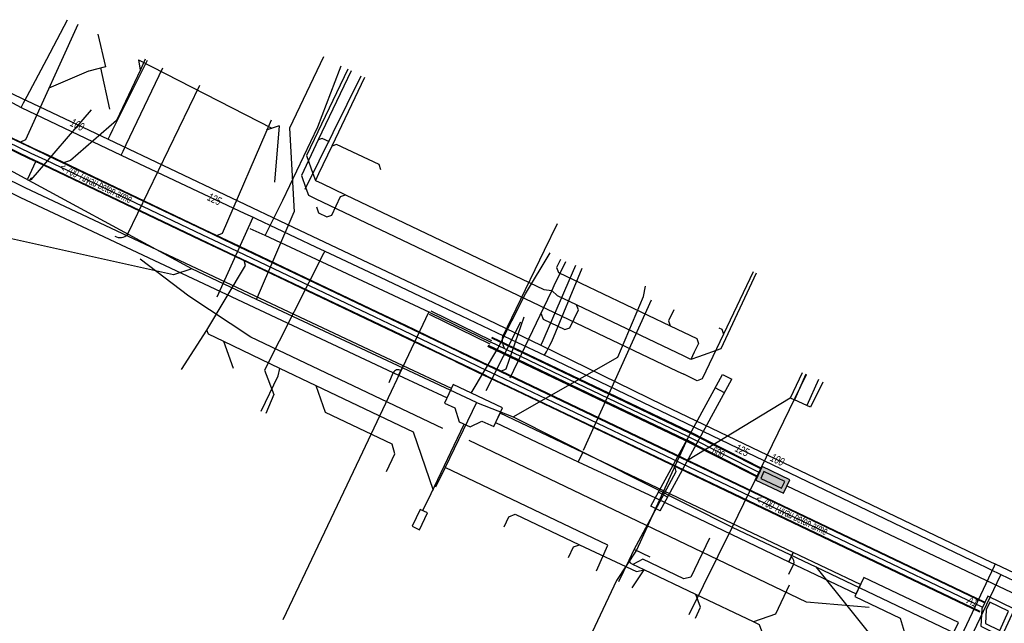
# Model space of a CAD drawing. Header units: metres. Extents: x 2695563 to 2696938, y 1260544 to 1262032.
# Tile 338 of 340: x 2696532 to 2696598, y 1261812 to 1261853. Entities that reach past the tile are written whole.
import ezdxf

# ---------------------------------------------------------------- set-up
doc = ezdxf.new("R2010")
doc.units = ezdxf.units.M
doc.header["$LTSCALE"] = 100
doc.linetypes.add('AUSGEZOGEN', pattern=[0])
doc.linetypes.add('STRICHLINIE2_S3', pattern=[0.25, 0.15, -0.1])
for name, color, linetype in [('CAD_Cadastre des conduites_Tracé_Ligne', 7, 'AUSGEZOGEN'), ('Eau portable_Cadastre des conduites_Conduite', 171, 'AUSGEZOGEN'), ('Eau potable_Cadastre des conduites_Conduite_Texte', 171, 'AUSGEZOGEN'), ('EU_Cadastre des conduites', 24, 'AUSGEZOGEN'), ('EU_Cadastre des conduites – Texte', 7, 'AUSGEZOGEN'), ('EU_Cadastre des conduites_Regard – Polygone de détail', 24, 'AUSGEZOGEN'), ('EU_Cadastre des conduites_Texte entrée-sortie', 24, 'AUSGEZOGEN'), ('Gaz_Cadastre des conduites_Conduite', 32, 'AUSGEZOGEN'), ('Gaz_Cadastre des conduites_Conduite_Texte', 32, 'AUSGEZOGEN'), ('Réseau électrique_Cadastre des conduite_Bord du tracé', 1, 'AUSGEZOGEN'), ('Réseau électrique_Cadastre des conduite_Tronçon de tracé', 1, 'AUSGEZOGEN'), ('Réseau électrique_Cadastre des conduites_Ouvrage_Surface-Ligne-Point', 1, 'AUSGEZOGEN'), ('TV_Cadastre des conduites_CONDUITE', 92, 'AUSGEZOGEN'), ('Télécommunications_SW_Cadastre des conduites_Bord du tracé', 94, 'AUSGEZOGEN'), ('Télécommunications_SW_Cadastre des conduites_Bord du tracé_Texte', 94, 'AUSGEZOGEN'), ('Télécommunications_SW_Cadastre des conduites_Ouvrage', 94, 'AUSGEZOGEN')]:
    doc.layers.add(name, color=color, linetype=linetype)
doc.styles.add('ARIAL', font='arial.ttf')
pattern_1 = [(0, (2703955, 1269100), (4050, 4050), [4050, -4050]), (90, (2703955, 1269100), (-4050, 4050), [4050, -4050])]
pattern_2 = [(0, (2708005, 1273150), (6075, 6075), [6075, -6075]), (90, (2708005, 1273150), (-6075, 6075), [6075, -6075])]

# ---------------------------------------------------------------- blocks, each defined once
blk = doc.blocks.new('COMPLEXOBJECT_2190')
at = {"layer": 'Réseau électrique_Cadastre des conduite_Tronçon de tracé', "color": 1, "linetype": 'AUSGEZOGEN', "transparency": 33554687}
blk.add_line((6555.733, 11828.411), (6556.014, 11829.066), dxfattribs=at)
blk.add_arc((6556.335, 11828.923), 0.352, 58.29459, 155.97451, dxfattribs=at)
blk = doc.blocks.new('COMPLEXOBJECT_2191')
at = {"layer": 'Réseau électrique_Cadastre des conduite_Tronçon de tracé', "color": 1, "linetype": 'AUSGEZOGEN', "transparency": 33554687}
blk.add_line((6582.625, 11815.536), (6582.941, 11816.185), dxfattribs=at)
blk.add_arc((6582.594, 11816.335), 0.378, 336.63235, 62.76489, dxfattribs=at)
blk = doc.blocks.new('COMPLEXOBJECT_2797')
at = {"layer": 'Télécommunications_SW_Cadastre des conduites_Bord du tracé', "color": 94, "linetype": 'AUSGEZOGEN', "transparency": 33554687}
blk.add_line((6563.52, 11830.68), (6563.427, 11830.852), dxfattribs=at)
blk.add_lwpolyline([(6563.358, 11831.438), (6563.388, 11831.525), (6563.407, 11831.566), (6564.285, 11833.377), (6566.194, 11837.318), (6567.061, 11839.098)], dxfattribs=at)
for centre, radius, start, end in [((6564.146, 11831.232), 0.814, 165.35049, 187.76779), ((6564.135, 11831.232), 0.803, 187.87086, 208.23341)]:
    blk.add_arc(centre, radius, start, end, dxfattribs=at)

msp = doc.modelspace()

# ---------------------------------------------------------------- hatches: boundary and pattern name
at = {"layer": 'Réseau électrique_Cadastre des conduite_Bord du tracé', "lineweight": 18, "transparency": 33554687}
h = msp.add_hatch(dxfattribs=at)
h.set_pattern_fill('MUSTER', color=1, scale=6075, style=0, pattern_type=2)
h.set_pattern_definition(pattern_2)
h.paths.add_polyline_path([(2696532.217, 1261841.304), (2696525.968, 1261844.379), (2696525.672, 1261843.751), (2696531.911, 1261840.674), (2696557.343, 1261828.714), (2696557.638, 1261829.349)], flags=0)
h = msp.add_hatch(dxfattribs=at)
h.set_pattern_fill('MUSTER', color=1, scale=6075, style=0, pattern_type=2)
h.set_pattern_definition(pattern_2)
h.paths.add_polyline_path([(2696560.897, 1261827.836), (2696557.638, 1261829.349), (2696557.343, 1261828.714), (2696560.599, 1261827.202)], flags=0)
h = msp.add_hatch(dxfattribs=at)
h.set_pattern_fill('MUSTER', color=1, scale=6075, style=0, pattern_type=2)
h.set_pattern_definition(pattern_2)
h.paths.add_polyline_path([(2696569.726, 1261823.532), (2696564.169, 1261826.175), (2696563.868, 1261825.543), (2696569.426, 1261822.9)], flags=0)
h = msp.add_hatch(dxfattribs=at)
h.set_pattern_fill('MUSTER', color=1, scale=6075, style=0, pattern_type=2)
h.set_pattern_definition(pattern_2)
h.paths.add_polyline_path([(2696569.726, 1261823.532), (2696569.426, 1261822.9), (2696574.187, 1261820.684), (2696583.587, 1261816.165), (2696583.887, 1261816.797)], flags=0)
h = msp.add_hatch(dxfattribs=at)
h.set_pattern_fill('MUSTER', color=1, scale=6075, style=0, pattern_type=2)
h.set_pattern_definition(pattern_2)
h.paths.add_polyline_path([(2696588.412, 1261814.645), (2696583.887, 1261816.797), (2696583.587, 1261816.165), (2696588.112, 1261814.013)], flags=0)
at = {"layer": 'Réseau électrique_Cadastre des conduites_Ouvrage_Surface-Ligne-Point', "lineweight": 18, "transparency": 33554687}
h = msp.add_hatch(dxfattribs=at)
h.set_pattern_fill('MUSTER', color=1, scale=4050, style=0, pattern_type=2)
h.set_pattern_definition(pattern_1)
h.paths.add_polyline_path([(2696564.331, 1261826.521), (2696561.015, 1261828.086), (2696560.431, 1261826.846), (2696561.13, 1261826.517), (2696561.409, 1261825.586), (2696562.143, 1261825.239), (2696562.947, 1261825.64), (2696563.739, 1261825.267)], flags=0)
h = msp.add_hatch(dxfattribs=at)
h.set_pattern_fill('MUSTER', color=1, scale=2025, style=0, pattern_type=2)
h.set_pattern_definition([(0, (2699905, 1265050), (2025, 2025), [2025, -2025]), (90, (2699905, 1265050), (-2025, 2025), [2025, -2025])])
h.paths.add_polyline_path([(2696559.289, 1261819.461), (2696558.781, 1261819.702), (2696558.242, 1261818.567), (2696558.749, 1261818.326)], flags=0)
h = msp.add_hatch(dxfattribs=at)
h.set_pattern_fill('MUSTER', color=1, scale=4050, style=0, pattern_type=2)
h.set_pattern_definition(pattern_1)
h.paths.add_polyline_path([(2696588.642, 1261815.127), (2696588.028, 1261813.838), (2696591.072, 1261812.388), (2696591.338, 1261811.498), (2696592.961, 1261810.725), (2696593.803, 1261811.072), (2696594.373, 1261810.801), (2696594.993, 1261812.102)], flags=0)
at = {"layer": 'Télécommunications_SW_Cadastre des conduites_Ouvrage', "transparency": 33554687}
for points in [[(2696583.22, 1261820.787), (2696583.65, 1261821.691), (2696581.799, 1261822.571), (2696581.369, 1261821.668)], [(2696583.102, 1261821.12), (2696583.317, 1261821.572), (2696581.917, 1261822.238), (2696581.702, 1261821.786)]]:
    msp.add_hatch(color=7, dxfattribs=at).paths.add_polyline_path(points)

# ---------------------------------------------------------------- linework, layer by layer
at = {"layer": 'CAD_Cadastre des conduites_Tracé_Ligne', "color": 200, "linetype": 'AUSGEZOGEN', "transparency": 33554687}
for p, q in [((2696574.313, 1261819.927), (2696579.133, 1261828.777)), ((2696574.927, 1261819.593), (2696579.747, 1261828.443)), ((2696579.133, 1261828.777), (2696579.747, 1261828.443)), ((2696579.258, 1261827.543), (2696578.643, 1261827.878)), ((2696577.344, 1261824.03), (2696576.73, 1261824.365)), ((2696575.431, 1261820.518), (2696574.816, 1261820.852)), ((2696574.927, 1261819.593), (2696574.313, 1261819.927))]:
    msp.add_line(p, q, dxfattribs=at)
at = {"layer": 'Eau portable_Cadastre des conduites_Conduite', "color": 7, "linetype": 'AUSGEZOGEN', "transparency": 33554687}
for p, q in [((2696545.13, 1261833.993), (2696547.549, 1261839.336)), ((2696567.635, 1261830.979), (2696569.68, 1261835.921))]:
    msp.add_line(p, q, dxfattribs=at)
for points in [[(2696531.95, 1261846.72), (2696532.107, 1261847.017), (2696532.352, 1261847.479), (2696533.674, 1261849.972), (2696535.075, 1261852.614)], [(2696538.68, 1261843.52), (2696538.804, 1261843.778), (2696539.016, 1261844.222), (2696541.48, 1261849.37)], [(2696530.462, 1261847.491), (2696531.95, 1261846.72), (2696538.68, 1261843.52), (2696547.001, 1261839.594), (2696547.549, 1261839.336), (2696547.788, 1261839.223), (2696551.755, 1261837.351), (2696552.379, 1261837.057), (2696552.723, 1261836.895), (2696556.099, 1261835.299), (2696559.68, 1261833.606), (2696565.33, 1261830.926), (2696567.164, 1261830.056), (2696567.353, 1261829.965), (2696596.459, 1261815.988), (2696596.741, 1261815.852), (2696597.104, 1261815.678), (2696597.85, 1261815.32)], [(2696552.379, 1261837.057), (2696552.295, 1261836.89), (2696548.323, 1261829.056), (2696548.95, 1261827.426), (2696548.404, 1261826.152)], [(2696567.164, 1261830.056), (2696567.278, 1261830.279), (2696567.51, 1261830.734), (2696567.635, 1261830.979)], [(2696597.85, 1261815.32), (2696597.588, 1261814.772), (2696596.665, 1261812.842), (2696594.64, 1261808.61), (2696578.477, 1261774.571), (2696578.362, 1261774.328), (2696578.078, 1261773.731), (2696573.4, 1261763.88), (2696568.97, 1261754.59), (2696567.31, 1261751.08), (2696558.77, 1261742.843), (2696545.461, 1261736.738), (2696532.272, 1261730.747), (2696531.298, 1261730.304), (2696530.964, 1261730.152), (2696530.321, 1261729.86), (2696529.996, 1261729.713)], [(2696597.85, 1261815.32), (2696598.327, 1261815.094), (2696599.079, 1261814.737), (2696599.36, 1261814.604), (2696639.82, 1261795.419), (2696648.266, 1261791.6), (2696649.716, 1261790.901), (2696653.166, 1261789.239), (2696654.008, 1261788.806), (2696654.549, 1261788.546), (2696654.867, 1261788.392), (2696671.633, 1261780.315), (2696683.161, 1261774.886), (2696686.502, 1261773.255), (2696687.302, 1261772.864), (2696687.609, 1261772.718), (2696690.785, 1261771.208), (2696690.993, 1261771.11), (2696691.553, 1261770.843), (2696692.267, 1261770.504), (2696692.98, 1261770.165), (2696693.928, 1261769.715), (2696694.304, 1261769.536), (2696704.31, 1261764.78)]]:
    msp.add_lwpolyline(points, dxfattribs=at)
at = {"layer": 'EU_Cadastre des conduites', "color": 24, "linetype": 'AUSGEZOGEN', "transparency": 33554687}
for p, q in [((2696539.851, 1261849.915), (2696539.967, 1261849.228)), ((2696539.851, 1261849.915), (2696548.821, 1261845.326)), ((2696540.292, 1261849.968), (2696539.97, 1261849.236)), ((2696536.487, 1261849.166), (2696533.813, 1261848.014)), ((2696537.917, 1261846.596), (2696537.307, 1261849.373)), ((2696554.147, 1261849.177), (2696551.935, 1261844.537)), ((2696536.663, 1261846.562), (2696532.599, 1261841.846)), ((2696549.305, 1261845.49), (2696548.442, 1261845.197)), ((2696549.305, 1261845.49), (2696549.002, 1261841.697)), ((2696532.406, 1261841.908), (2696532.947, 1261843.094)), ((2696532.524, 1261841.834), (2696532.661, 1261841.995)), ((2696542.732, 1261829.107), (2696544.437, 1261831.75)), ((2696563.24, 1261827.68), (2696565.561, 1261832.315)), ((2696546.224, 1261829.179), (2696545.587, 1261830.979)), ((2696551.795, 1261828.014), (2696549.359, 1261829.178)), ((2696584.49, 1261828.88), (2696583.682, 1261827.179)), ((2696584.73, 1261828.79), (2696583.96, 1261827.058)), ((2696585.58, 1261828.43), (2696584.801, 1261826.689)), ((2696552.432, 1261826.214), (2696551.795, 1261828.014)), ((2696585.87, 1261828.25), (2696585.05, 1261826.58)), ((2696583.682, 1261827.179), (2696576.765, 1261822.983)), ((2696574.267, 1261816.499), (2696573.184, 1261817.014)), ((2696573.055, 1261814.417), (2696573.859, 1261815.641))]:
    msp.add_line(p, q, dxfattribs=at)
at = {"layer": 'EU_Cadastre des conduites', "color": 255, "transparency": 33554687}
for p, q in [((2696532.634, 1261843.626), (2696531.058, 1261844.384)), ((2696533.604, 1261843.176), (2696532.634, 1261843.626)), ((2696544.163, 1261838.138), (2696533.604, 1261843.176)), ((2696546.031, 1261837.254), (2696544.163, 1261838.138)), ((2696555.768, 1261832.624), (2696546.031, 1261837.254)), ((2696557.655, 1261831.72), (2696555.768, 1261832.624)), ((2696561.229, 1261830.007), (2696557.655, 1261831.72)), ((2696561.386, 1261829.932), (2696561.229, 1261830.007)), ((2696563.302, 1261829.014), (2696561.386, 1261829.932)), ((2696563.553, 1261828.894), (2696563.302, 1261829.014)), ((2696568.723, 1261826.427), (2696563.553, 1261828.894)), ((2696575.288, 1261823.296), (2696568.723, 1261826.427)), ((2696579.515, 1261821.279), (2696575.288, 1261823.296)), ((2696596.6, 1261813.13), (2696579.515, 1261821.279))]:
    msp.add_line(p, q, dxfattribs=at)
at = {"layer": 'EU_Cadastre des conduites', "linetype": 'AUSGEZOGEN', "transparency": 33554687}
for p, q in [((2696532.775, 1261843.925), (2696531.201, 1261844.682)), ((2696532.784, 1261843.942), (2696531.21, 1261844.699)), ((2696532.792, 1261843.96), (2696531.218, 1261844.717)), ((2696532.476, 1261843.292), (2696530.898, 1261844.051)), ((2696532.484, 1261843.31), (2696530.906, 1261844.069)), ((2696532.493, 1261843.327), (2696530.915, 1261844.086)), ((2696533.745, 1261843.475), (2696532.775, 1261843.925)), ((2696533.753, 1261843.493), (2696532.784, 1261843.942)), ((2696533.761, 1261843.51), (2696532.792, 1261843.96)), ((2696533.447, 1261842.842), (2696532.476, 1261843.292)), ((2696533.455, 1261842.859), (2696532.484, 1261843.31)), ((2696533.463, 1261842.877), (2696532.493, 1261843.327)), ((2696544.305, 1261838.436), (2696533.745, 1261843.475)), ((2696544.313, 1261838.454), (2696533.753, 1261843.493)), ((2696544.322, 1261838.472), (2696533.761, 1261843.51)), ((2696544.004, 1261837.804), (2696533.447, 1261842.842)), ((2696544.013, 1261837.822), (2696533.455, 1261842.859)), ((2696544.021, 1261837.84), (2696533.463, 1261842.877)), ((2696546.173, 1261837.553), (2696544.305, 1261838.436)), ((2696546.181, 1261837.57), (2696544.313, 1261838.454)), ((2696546.189, 1261837.588), (2696544.322, 1261838.472)), ((2696545.873, 1261836.92), (2696544.004, 1261837.804)), ((2696545.881, 1261836.938), (2696544.013, 1261837.822)), ((2696545.889, 1261836.955), (2696544.021, 1261837.84)), ((2696555.91, 1261832.922), (2696546.173, 1261837.553)), ((2696555.919, 1261832.94), (2696546.181, 1261837.57)), ((2696555.927, 1261832.958), (2696546.189, 1261837.588)), ((2696555.609, 1261832.29), (2696545.873, 1261836.92)), ((2696555.617, 1261832.308), (2696545.881, 1261836.938)), ((2696555.626, 1261832.326), (2696545.889, 1261836.955)), ((2696557.798, 1261832.018), (2696555.91, 1261832.922)), ((2696557.806, 1261832.036), (2696555.919, 1261832.94)), ((2696557.815, 1261832.053), (2696555.927, 1261832.958)), ((2696557.495, 1261831.387), (2696555.609, 1261832.29)), ((2696557.504, 1261831.404), (2696555.617, 1261832.308)), ((2696557.512, 1261831.422), (2696555.626, 1261832.326)), ((2696561.372, 1261830.305), (2696557.798, 1261832.018)), ((2696561.38, 1261830.323), (2696557.806, 1261832.036)), ((2696561.389, 1261830.34), (2696557.815, 1261832.053)), ((2696561.069, 1261829.674), (2696557.495, 1261831.387)), ((2696561.078, 1261829.691), (2696557.504, 1261831.404)), ((2696561.086, 1261829.709), (2696557.512, 1261831.422)), ((2696561.529, 1261830.23), (2696561.372, 1261830.305)), ((2696561.537, 1261830.248), (2696561.38, 1261830.323)), ((2696561.546, 1261830.265), (2696561.389, 1261830.34)), ((2696563.445, 1261829.312), (2696561.529, 1261830.23)), ((2696563.453, 1261829.33), (2696561.537, 1261830.248)), ((2696563.462, 1261829.347), (2696561.546, 1261830.265)), ((2696561.226, 1261829.599), (2696561.069, 1261829.674)), ((2696561.235, 1261829.616), (2696561.078, 1261829.691)), ((2696561.243, 1261829.634), (2696561.086, 1261829.709)), ((2696563.142, 1261828.681), (2696561.226, 1261829.599)), ((2696563.151, 1261828.698), (2696561.235, 1261829.616)), ((2696563.159, 1261828.716), (2696561.243, 1261829.634)), ((2696563.695, 1261829.192), (2696563.445, 1261829.312)), ((2696563.704, 1261829.21), (2696563.453, 1261829.33)), ((2696563.712, 1261829.228), (2696563.462, 1261829.347)), ((2696568.865, 1261826.725), (2696563.695, 1261829.192)), ((2696568.874, 1261826.743), (2696563.704, 1261829.21)), ((2696568.882, 1261826.761), (2696563.712, 1261829.228)), ((2696563.394, 1261828.56), (2696563.142, 1261828.681)), ((2696563.402, 1261828.578), (2696563.151, 1261828.698)), ((2696563.411, 1261828.596), (2696563.159, 1261828.716)), ((2696568.564, 1261826.093), (2696563.394, 1261828.56)), ((2696568.572, 1261826.111), (2696563.402, 1261828.578)), ((2696568.581, 1261826.129), (2696563.411, 1261828.596)), ((2696575.43, 1261823.594), (2696568.865, 1261826.725)), ((2696575.439, 1261823.612), (2696568.874, 1261826.743)), ((2696575.447, 1261823.63), (2696568.882, 1261826.761)), ((2696575.129, 1261822.962), (2696568.564, 1261826.093)), ((2696575.137, 1261822.98), (2696568.572, 1261826.111)), ((2696575.146, 1261822.998), (2696568.581, 1261826.129)), ((2696579.657, 1261821.577), (2696575.43, 1261823.594)), ((2696579.666, 1261821.595), (2696575.439, 1261823.612)), ((2696579.674, 1261821.613), (2696575.447, 1261823.63)), ((2696579.356, 1261820.945), (2696575.129, 1261822.962)), ((2696579.364, 1261820.963), (2696575.137, 1261822.98)), ((2696579.373, 1261820.981), (2696575.146, 1261822.998)), ((2696596.742, 1261813.428), (2696579.657, 1261821.577)), ((2696596.751, 1261813.446), (2696579.666, 1261821.595)), ((2696596.759, 1261813.464), (2696579.674, 1261821.613)), ((2696596.441, 1261812.796), (2696579.356, 1261820.945)), ((2696596.449, 1261812.814), (2696579.364, 1261820.963)), ((2696596.458, 1261812.832), (2696579.373, 1261820.981))]:
    msp.add_line(p, q, dxfattribs=at)
at = {"layer": 'EU_Cadastre des conduites', "color": 24, "linetype": 'AUSGEZOGEN', "transparency": 33554687}
for points in [[(2696535.761, 1261852.281), (2696532.235, 1261844.548), (2696531.898, 1261844.377)], [(2696537.116, 1261851.636), (2696537.622, 1261849.453), (2696536.494, 1261849.166)], [(2696539.97, 1261849.236), (2696538.364, 1261845.829), (2696535.276, 1261843.153), (2696534.788, 1261842.995)], [(2696553.923, 1261849.289), (2696551.153, 1261843.476), (2696551.576, 1261842.281), (2696551.743, 1261841.81)], [(2696555.042, 1261848.73), (2696552.842, 1261844.115), (2696551.958, 1261842.261), (2696551.743, 1261841.81)], [(2696548.771, 1261845.871), (2696545.48, 1261838.25), (2696545.087, 1261838.082)], [(2696551.935, 1261844.537), (2696550.798, 1261842.15), (2696551.103, 1261841.288), (2696551.27, 1261840.817)], [(2696552.699, 1261844.395), (2696552.202, 1261844.632), (2696551.935, 1261844.537)], [(2696556.149, 1261842.524), (2696556.026, 1261842.871), (2696553.17, 1261844.232), (2696552.842, 1261844.115)], [(2696551.743, 1261841.81), (2696552.195, 1261841.595), (2696553.774, 1261840.842), (2696567.117, 1261834.483), (2696567.637, 1261834.413)], [(2696551.27, 1261840.817), (2696551.721, 1261840.602), (2696576.068, 1261828.999), (2696576.519, 1261828.784)], [(2696551.808, 1261840.04), (2696551.955, 1261839.625), (2696552.514, 1261839.359), (2696552.847, 1261839.477), (2696553.441, 1261840.724), (2696553.774, 1261840.842)], [(2696544.437, 1261831.75), (2696547.034, 1261836.103), (2696546.943, 1261836.427)], [(2696568.558, 1261836.345), (2696567.783, 1261834.72), (2696567.637, 1261834.413)], [(2696568.228, 1261836.502), (2696567.965, 1261835.962), (2696568.084, 1261835.629), (2696575.612, 1261832.041), (2696577.391, 1261831.193), (2696577.509, 1261830.86), (2696577.225, 1261830.266), (2696576.993, 1261829.777)], [(2696581.193, 1261835.665), (2696579.194, 1261831.469), (2696577.764, 1261828.468), (2696577.431, 1261828.35), (2696576.971, 1261828.569), (2696576.519, 1261828.784)], [(2696581.381, 1261835.571), (2696579.005, 1261830.49), (2696577.502, 1261829.957), (2696576.993, 1261829.777)], [(2696567.637, 1261834.413), (2696567.353, 1261833.817), (2696564.832, 1261828.526)], [(2696576.993, 1261829.777), (2696576.541, 1261829.992), (2696569.311, 1261833.438), (2696568.019, 1261834.053), (2696567.637, 1261834.413)], [(2696566.913, 1261832.895), (2696567.06, 1261832.48), (2696568.522, 1261831.783), (2696568.855, 1261831.901), (2696569.429, 1261833.105), (2696569.311, 1261833.438)], [(2696575.851, 1261833.123), (2696575.494, 1261832.374), (2696575.612, 1261832.041)], [(2696565.77, 1261832.63), (2696564.546, 1261829.118), (2696564.211, 1261828.97)], [(2696549.359, 1261829.178), (2696545.587, 1261830.979), (2696544.55, 1261831.475), (2696544.437, 1261831.75)], [(2696578.889, 1261831.892), (2696579.076, 1261831.803), (2696579.194, 1261831.469)], [(2696548.092, 1261826.292), (2696549.234, 1261828.683), (2696549.359, 1261829.178)], [(2696559.683, 1261820.977), (2696558.337, 1261824.889), (2696551.795, 1261828.014)], [(2696585.05, 1261826.58), (2696584.801, 1261826.689), (2696583.96, 1261827.058), (2696583.682, 1261827.179)], [(2696556.521, 1261822.246), (2696557.089, 1261823.435), (2696556.898, 1261824.081), (2696552.432, 1261826.214)], [(2696573.184, 1261817.014), (2696576.005, 1261822.241), (2696575.925, 1261822.607)], [(2696564.432, 1261818.522), (2696564.755, 1261819.199), (2696565.176, 1261819.386), (2696569.51, 1261817.323), (2696573.35, 1261815.53), (2696573.859, 1261815.641)], [(2696568.766, 1261816.459), (2696569.11, 1261817.181), (2696569.51, 1261817.323)], [(2696578.246, 1261817.761), (2696576.99, 1261815.14), (2696576.53, 1261815.03), (2696573.756, 1261816.354), (2696573.092, 1261816.006)], [(2696572.152, 1261814.847), (2696572.837, 1261816.286), (2696573.184, 1261817.014)], [(2696573.859, 1261815.641), (2696573.092, 1261816.006), (2696572.94, 1261816.08), (2696572.837, 1261816.286)], [(2696581.588, 1261810.356), (2696581.932, 1261811.078), (2696581.624, 1261811.944), (2696581.218, 1261812.138), (2696577.335, 1261813.986), (2696573.859, 1261815.641)], [(2696583.608, 1261814.6), (2696582.684, 1261812.658), (2696581.218, 1261812.138)], [(2696577.299, 1261812.397), (2696577.643, 1261813.12), (2696577.335, 1261813.986)]]:
    msp.add_lwpolyline(points, dxfattribs=at)
at = {"layer": 'EU_Cadastre des conduites_Regard – Polygone de détail', "color": 24, "linetype": 'STRICHLINIE2_S3', "transparency": 33554687}
for points in [[(2696596.97, 1261813.86), (2696596.569, 1261813.009), (2696596.505, 1261811.844), (2696597.92, 1261811.16), (2696598.76, 1261813), (2696596.97, 1261813.86)], [(2696597.111, 1261813.459), (2696596.866, 1261812.944), (2696596.811, 1261812.032), (2696597.775, 1261811.564), (2696598.365, 1261812.857), (2696597.111, 1261813.459)]]:
    msp.add_lwpolyline(points, close=True, dxfattribs=at)
at = {"layer": 'Gaz_Cadastre des conduites_Conduite', "color": 32, "linetype": 'AUSGEZOGEN', "transparency": 33554687}
for p, q in [((2696567.203, 1261831.359), (2696569.261, 1261836.121)), ((2696597.46, 1261816.03), (2696601.414, 1261814.169))]:
    msp.add_line(p, q, dxfattribs=at)
for points in [[(2696537.799, 1261844.583), (2696537.934, 1261844.854), (2696538.125, 1261845.237), (2696538.303, 1261845.595), (2696538.441, 1261845.872), (2696540.45, 1261849.9)], [(2696530.438, 1261848.08), (2696530.662, 1261847.974), (2696537.799, 1261844.583), (2696550.252, 1261838.662), (2696560.347, 1261833.892), (2696566.917, 1261830.732), (2696575.16, 1261826.71), (2696597.206, 1261816.152), (2696597.46, 1261816.03)], [(2696566.917, 1261830.732), (2696566.996, 1261830.905), (2696567.203, 1261831.359)], [(2696597.46, 1261816.03), (2696597.395, 1261815.893), (2696572.72, 1261763.57), (2696572.09, 1261762.32), (2696571.9, 1261761.92)]]:
    msp.add_lwpolyline(points, dxfattribs=at)
at = {"layer": 'Réseau électrique_Cadastre des conduite_Bord du tracé', "color": 1, "linetype": 'AUSGEZOGEN', "transparency": 33554687}
for points in [[(2696532.217, 1261841.304), (2696525.968, 1261844.379), (2696525.672, 1261843.751), (2696531.911, 1261840.674), (2696557.343, 1261828.714), (2696557.638, 1261829.349), (2696532.217, 1261841.304)], [(2696560.897, 1261827.836), (2696557.638, 1261829.349), (2696557.343, 1261828.714), (2696560.599, 1261827.202), (2696560.897, 1261827.836)], [(2696569.726, 1261823.532), (2696564.169, 1261826.175), (2696563.868, 1261825.543), (2696569.426, 1261822.9), (2696569.726, 1261823.532)], [(2696569.726, 1261823.532), (2696569.426, 1261822.9), (2696574.187, 1261820.684), (2696583.587, 1261816.165), (2696583.887, 1261816.797), (2696569.726, 1261823.532)], [(2696588.412, 1261814.645), (2696583.887, 1261816.797), (2696583.587, 1261816.165), (2696588.112, 1261814.013), (2696588.412, 1261814.645)]]:
    msp.add_lwpolyline(points, close=True, dxfattribs=at)
at = {"layer": 'Réseau électrique_Cadastre des conduite_Tronçon de tracé', "color": 1, "linetype": 'AUSGEZOGEN', "transparency": 33554687}
for p, q in [((2696539.106, 1261838.183), (2696543.973, 1261848.205)), ((2696569.773, 1261823.69), (2696574.361, 1261833.775)), ((2696559.533, 1261820.778), (2696561.75, 1261825.424)), ((2696558.962, 1261819.616), (2696559.533, 1261820.778))]:
    msp.add_line(p, q, dxfattribs=at)
for points in [[(2696560.322, 1261825.133), (2696547.41, 1261831.271), (2696543.221, 1261834.024), (2696539.946, 1261836.518)], [(2696562.214, 1261827.52), (2696564.025, 1261830.515), (2696565.881, 1261834.178), (2696567.525, 1261836.952)], [(2696588.984, 1261813.115), (2696584.785, 1261813.467), (2696562.091, 1261824.328)]]:
    msp.add_lwpolyline(points, dxfattribs=at)
msp.add_arc((2696538.605, 1261838.654), 0.687, 238.66566, 316.73354, dxfattribs=at)
at = {"layer": 'Réseau électrique_Cadastre des conduites_Ouvrage_Surface-Ligne-Point', "color": 1, "linetype": 'AUSGEZOGEN', "transparency": 33554687}
for points in [[(2696564.331, 1261826.521), (2696561.015, 1261828.086), (2696560.431, 1261826.846), (2696561.13, 1261826.517), (2696561.409, 1261825.586), (2696562.143, 1261825.239), (2696562.947, 1261825.64), (2696563.739, 1261825.267), (2696564.331, 1261826.521)], [(2696559.289, 1261819.461), (2696558.781, 1261819.702), (2696558.242, 1261818.567), (2696558.749, 1261818.326), (2696559.289, 1261819.461)], [(2696588.642, 1261815.127), (2696588.028, 1261813.838), (2696591.072, 1261812.388), (2696591.338, 1261811.498), (2696592.961, 1261810.725), (2696593.803, 1261811.072), (2696594.373, 1261810.801), (2696594.993, 1261812.102), (2696588.642, 1261815.127)]]:
    msp.add_lwpolyline(points, close=True, dxfattribs=at)
at = {"layer": 'TV_Cadastre des conduites_CONDUITE', "color": 92, "linetype": 'AUSGEZOGEN', "transparency": 33554687}
for p, q in [((2696551.064, 1261841.226), (2696554.814, 1261848.844)), ((2696543.426, 1261835.863), (2696527.629, 1261844.429)), ((2696547.783, 1261833.818), (2696550.308, 1261839.69)), ((2696547.783, 1261833.818), (2696543.426, 1261835.863)), ((2696562.576, 1261826.878), (2696547.783, 1261833.818)), ((2696584.743, 1261828.751), (2696579.779, 1261818.495)), ((2696562.576, 1261826.878), (2696560.471, 1261822.512)), ((2696562.576, 1261826.878), (2696565.055, 1261825.912)), ((2696565.055, 1261825.912), (2696579.779, 1261818.495)), ((2696560.471, 1261822.512), (2696559.83, 1261821.183)), ((2696579.779, 1261818.495), (2696576.866, 1261812.603)), ((2696579.779, 1261818.495), (2696585.402, 1261815.833))]:
    msp.add_line(p, q, dxfattribs=at)
for points in [[(2696552.277, 1261850.112), (2696550.006, 1261845.319), (2696550.308, 1261839.69)], [(2696543.426, 1261835.863), (2696542.202, 1261835.459), (2696529.464, 1261838.29)], [(2696565.055, 1261825.912), (2696572.075, 1261829.923), (2696573.813, 1261834.017), (2696573.948, 1261834.7)], [(2696570.641, 1261815.567), (2696571.42, 1261817.3), (2696560.471, 1261822.512)], [(2696585.402, 1261815.833), (2696655.11, 1261782.581), (2696655.965, 1261780.729)], [(2696585.402, 1261815.833), (2696590.192, 1261809.856), (2696603.258, 1261804.049), (2696641.598, 1261785.679), (2696641.565, 1261782.816), (2696648.158, 1261779.68), (2696650.268, 1261781.556), (2696655.965, 1261780.729)]]:
    msp.add_lwpolyline(points, dxfattribs=at)
at = {"layer": 'Télécommunications_SW_Cadastre des conduites_Bord du tracé', "linetype": 'AUSGEZOGEN', "transparency": 33554687}
for p, q in [((2696559.498, 1261833.041), (2696563.588, 1261831.059)), ((2696559.388, 1261832.817), (2696563.478, 1261830.835)), ((2696563.586, 1261831.221), (2696576.839, 1261824.894)), ((2696563.599, 1261831.248), (2696576.852, 1261824.921)), ((2696563.612, 1261831.275), (2696576.866, 1261824.948)), ((2696563.328, 1261830.679), (2696576.574, 1261824.356)), ((2696563.341, 1261830.706), (2696576.588, 1261824.383)), ((2696563.354, 1261830.733), (2696576.601, 1261824.41)), ((2696576.839, 1261824.894), (2696581.733, 1261822.418)), ((2696576.852, 1261824.921), (2696581.746, 1261822.445)), ((2696576.866, 1261824.948), (2696581.76, 1261822.471)), ((2696576.574, 1261824.356), (2696581.462, 1261821.883)), ((2696576.588, 1261824.383), (2696581.476, 1261821.909)), ((2696576.601, 1261824.41), (2696581.489, 1261821.936))]:
    msp.add_line(p, q, dxfattribs=at)
at = {"layer": 'Télécommunications_SW_Cadastre des conduites_Bord du tracé', "color": 255, "transparency": 33554687}
for p, q in [((2696559.443, 1261832.929), (2696563.533, 1261830.947)), ((2696563.47, 1261830.977), (2696576.72, 1261824.652)), ((2696576.72, 1261824.652), (2696581.611, 1261822.177))]:
    msp.add_line(p, q, dxfattribs=at)
at = {"layer": 'Télécommunications_SW_Cadastre des conduites_Bord du tracé', "color": 94, "linetype": 'AUSGEZOGEN', "transparency": 33554687}
for points in [[(2696548.354, 1261838.107), (2696549.555, 1261840.479), (2696551.904, 1261845.407), (2696553.366, 1261849.216), (2696553.468, 1261849.517)], [(2696559.443, 1261832.929), (2696548.354, 1261838.107), (2696547.351, 1261838.566)], [(2696549.569, 1261812.307), (2696552.148, 1261817.725), (2696554.727, 1261823.143), (2696559.38, 1261832.96)], [(2696576.8, 1261824.52), (2696573.339, 1261816.962), (2696572.007, 1261814.916), (2696569.429, 1261809.499), (2696566.85, 1261804.081)], [(2696583.458, 1261821.287), (2696628.765, 1261799.81), (2696678.238, 1261776.358)]]:
    msp.add_lwpolyline(points, dxfattribs=at)
at = {"layer": 'Télécommunications_SW_Cadastre des conduites_Ouvrage', "color": 94, "transparency": 33554687}
for points in [[(2696583.22, 1261820.787), (2696583.65, 1261821.691), (2696581.799, 1261822.571), (2696581.369, 1261821.668), (2696583.22, 1261820.787)], [(2696583.102, 1261821.12), (2696583.317, 1261821.572), (2696581.917, 1261822.238), (2696581.702, 1261821.786), (2696583.102, 1261821.12)]]:
    msp.add_lwpolyline(points, close=True, dxfattribs=at)

# ---------------------------------------------------------------- block references
at = {"layer": 'Réseau électrique_Cadastre des conduite_Tronçon de tracé', "color": 1, "linetype": 'AUSGEZOGEN', "lineweight": -3, "transparency": 33554687}
for name in ['COMPLEXOBJECT_2190', 'COMPLEXOBJECT_2191']:
    msp.add_blockref(name, (2690000.97, 1249999.81), dxfattribs=at)
at = {"layer": 'Télécommunications_SW_Cadastre des conduites_Bord du tracé', "color": 94, "linetype": 'AUSGEZOGEN', "lineweight": -3, "transparency": 33554687}
msp.add_blockref('COMPLEXOBJECT_2797', (2690000.97, 1249999.81), dxfattribs=at)

# ---------------------------------------------------------------- texts
at = {"layer": 'Eau potable_Cadastre des conduites_Conduite_Texte', "color": 7, "transparency": 33554687, "char_height": 0.55426, "width": 1.10014, "attachment_point": 5, "style": 'ARIAL'}
for insert, rotation in [((2696544.95, 1261840.556), 334.7433), ((2696580.442, 1261823.673), 334.4517)]:
    msp.add_mtext('\\A1;{\\fArial|i1|b0;\\H0.554263;\\W0.700000;\\C7;125}\\P', dxfattribs=dict(at, insert=insert, rotation=rotation))
at = {"layer": 'EU_Cadastre des conduites – Texte', "color": 24, "transparency": 33554687, "char_height": 0.55705, "width": 6, "attachment_point": 5, "style": 'ARIAL'}
for insert, rotation in [((2696536.962, 1261841.561), 334.7172), ((2696583.759, 1261819.254), 334.512)]:
    msp.add_mtext('\\A1;{\\fArial|b0|i1|c0|p34;\\W0.7;< \\W0.49;700 Tuyau béton armé}', dxfattribs=dict(at, insert=insert, rotation=rotation))
at = {"layer": 'EU_Cadastre des conduites_Texte entrée-sortie', "color": 24, "transparency": 33554687, "insert": (2696595.534, 1261813.407), "char_height": 0.55705, "width": 0.85544, "attachment_point": 7, "rotation": 334.4994, "style": 'ARIAL'}
msp.add_mtext('\\A1;{\\fArial|i1|b0;\\H0.557054;\\W0.700000;\\C24;A1}\\P', dxfattribs=at)
at = {"layer": 'Gaz_Cadastre des conduites_Conduite_Texte', "color": 32, "transparency": 33554687, "char_height": 0.55825, "width": 1.10806, "attachment_point": 5, "style": 'ARIAL'}
for insert, rotation in [((2696535.724, 1261845.553), 334.5021), ((2696582.819, 1261823.036), 334.4094)]:
    msp.add_mtext('\\A1;{\\fArial|i1|b0;\\H0.558250;\\W0.700000;\\C32;100}\\P', dxfattribs=dict(at, insert=insert, rotation=rotation))
at = {"layer": 'Télécommunications_SW_Cadastre des conduites_Bord du tracé_Texte', "color": 94, "transparency": 33554687, "insert": (2696578.788, 1261823.543), "char_height": 0.50638, "width": 1.28184, "attachment_point": 5, "rotation": 333.5337, "style": 'ARIAL'}
msp.add_mtext('\\W0.70; 600 ', dxfattribs=at)

doc.saveas('drawing.dxf')
